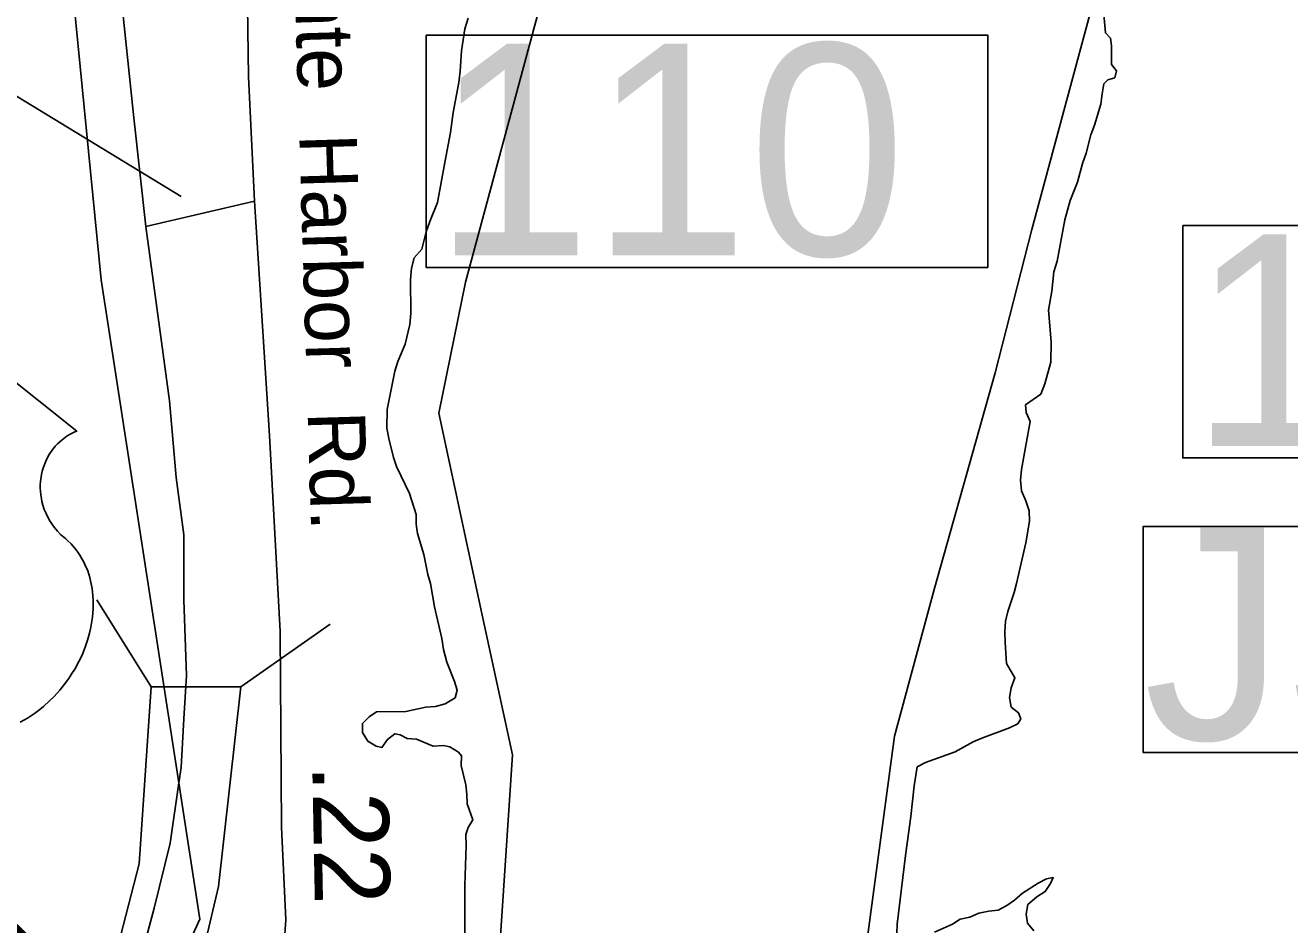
# Model space of a CAD drawing. Extents: x 2290055 to 2389491, y 66597 to 237875.
# Drawn here: x 2315029 to 2317120, y 181498 to 182985 of the extents above; entities that cross this region are included whole.
import ezdxf

# ---------------------------------------------------------------- set-up
doc = ezdxf.new("R2010")
doc.units = 0
for name, color, linetype in [('Exist Boundary Political City Limit New', 7, 'Continuous'), ('Exist Boundary Political Urban Extension UEB', 7, 'Continuous'), ('Exist Hydrographic Buffer Line', 7, 'Continuous'), ('Exist Hydrographic River Shore', 7, 'Continuous'), ('Exist Road Non-System Structure Non-Sys Other Number Label', 7, 'Continuous'), ('Exist Road Primary US Mileage Hundredths English Label', 7, 'Continuous'), ('Exist Road Primary US Shield CELL', 7, 'Continuous'), ('Exist Road Primary US Structure Standard Bridge CELL', 7, 'Continuous'), ('Exist Road Primary US Structure Standard Bridge Number Label', 7, 'Continuous'), ('Exist Road Primary US UnDivided 4 Lane Attributed', 7, 'Continuous'), ('Exist Road Secondary Mileage Hundredths English Label', 7, 'Continuous'), ('Exist Road Secondary Type 51 Attributed', 7, 'Continuous'), ('Exist Road Secondary Type 51 Label', 7, 'Continuous'), ('Exist Road Secondary Type 51 Number Label', 7, 'Continuous'), ('Map Preparation Boundary City Limit Buffer Line', 7, 'Continuous')]:
    doc.layers.add(name, color=color, linetype=linetype)

msp = doc.modelspace()

# ---------------------------------------------------------------- linework, layer by layer
at = {"layer": 'Exist Boundary Political City Limit New'}
msp.add_lwpolyline([(2316416.5, 181436.2), (2316467, 181809.6), (2316532.5, 182051.8), (2316633.2, 182410.1), (2316693.8, 182647.2), (2316865.2, 183283), (2316995.5, 183732.8), (2317061.8, 183852.7), (2317086.5, 183904.3), (2317129.8, 183974.6), (2317367, 184331.3), (2317578, 184214.4), (2317774.2, 184559.5), (2317867.2, 184695.9), (2317881.8, 184869.5), (2317954, 185016.3)], dxfattribs=at)
at = {"layer": 'Exist Boundary Political Urban Extension UEB'}
for points in [[(2314307.8, 187086.1), (2315006, 186951.8), (2315025.2, 184952.6), (2315030, 184236.5), (2315078.1, 183342.6), (2315154.9, 182564), (2315283.4, 181732.3)], [(2315283.4, 181732.3), (2315318.3, 181506.8), (2315139.4, 181115.3)]]:
    msp.add_lwpolyline(points, dxfattribs=at)
at = {"layer": 'Exist Hydrographic Buffer Line'}
msp.add_lwpolyline([(2315799.5, 181238.1), (2315834.9, 181778.5), (2315786.2, 182004.3), (2315713.2, 182343.2), (2315757.5, 182560.2), (2315894.7, 183069.5)], dxfattribs=at)
at = {"layer": 'Exist Hydrographic River Shore'}
for points in [[(2316471.2, 181498.5), (2316484.7, 181612), (2316494, 181676.6), (2316499.5, 181727.5), (2316504.5, 181758.6), (2316518.2, 181765.6), (2316567, 181783.4), (2316596.7, 181800), (2316611, 181806.1), (2316656.7, 181823), (2316670.5, 181829.8), (2316675.7, 181837.9), (2316671.7, 181847.9), (2316659.5, 181857.6), (2316656.7, 181873.6), (2316659.5, 181889.5), (2316666, 181905.6), (2316652, 181929.6), (2316649.5, 181964.5), (2316649.2, 181981.9), (2316650.5, 181999.4), (2316654, 182015.6), (2316664.7, 182047.2), (2316668.5, 182061.9), (2316684.2, 182129.2), (2316690, 182165.1), (2316689.2, 182181.7), (2316684, 182198.4), (2316676.7, 182214.8), (2316675, 182232.5), (2316676.7, 182250.3), (2316691, 182329.7), (2316684.5, 182344.7), (2316683.5, 182357.2), (2316708.5, 182375.1), (2316715.5, 182391.9), (2316725.2, 182427.5), (2316725.7, 182461.5), (2316721.5, 182513.5), (2316726.7, 182544.9), (2316730, 182577.2), (2316736, 182594.8), (2316748.7, 182662.9), (2316757.5, 182695.3), (2316769.2, 182725.3), (2316777.7, 182756.4), (2316783.5, 182773.1), (2316791.2, 182803.4), (2316797.5, 182819.6), (2316808, 182854.4), (2316810, 182871.4), (2316813, 182887.8), (2316819.7, 182894.7), (2316831, 182897.9), (2316833.7, 182909.6), (2316825.7, 182919.9), (2316825.7, 182951), (2316823.7, 182963.7), (2316815.5, 182972.1), (2316812.2, 183008.4)], [(2315761.5, 182996.5), (2315756.2, 182978.9), (2315750.5, 182942.6), (2315748.5, 182908.9), (2315746.2, 182890.4), (2315737, 182840.4), (2315732.7, 182807.3), (2315723, 182757.7), (2315711.2, 182691.7), (2315698.2, 182660.2), (2315692.2, 182643.5), (2315685, 182614.5), (2315672.7, 182600.5), (2315668, 182583.1), (2315666.5, 182564.7), (2315667.2, 182508.3), (2315665.2, 182489.8), (2315657.5, 182457.7), (2315645.5, 182428.6), (2315640.5, 182412.8), (2315627.7, 182349.4), (2315627.5, 182318.7), (2315630.7, 182301.7), (2315638.5, 182270.2), (2315643, 182255.4), (2315665, 182210.4), (2315675.5, 182176), (2315675.7, 182159.9), (2315678, 182144.7), (2315688.5, 182110), (2315695.2, 182076.7), (2315699.2, 182061.7), (2315706, 182023.2), (2315718, 181971.1), (2315721, 181952.8), (2315726.5, 181931.5), (2315739, 181900), (2315743.5, 181885.3), (2315740.5, 181872.8), (2315723.7, 181863), (2315708, 181858.4), (2315692, 181857.6), (2315658.5, 181850.1), (2315610.2, 181849.4), (2315598, 181841.2), (2315587.2, 181830.1), (2315587, 181815.5), (2315596, 181801), (2315609.5, 181793.1), (2315619, 181790.9), (2315628.2, 181804.1), (2315640.5, 181813.5), (2315649.2, 181811.4), (2315661, 181805.5), (2315676.2, 181804.3), (2315704, 181792.7), (2315721, 181793.8), (2315731.7, 181792), (2315745.7, 181783.1), (2315750.5, 181777), (2315750, 181760.8), (2315757.7, 181728.8), (2315759.7, 181713.7), (2315760, 181697.5), (2315769.2, 181671.3), (2315761.7, 181658.2), (2315758, 181646.9)], [(2315758, 181646.9), (2315758.2, 181628.9), (2315756.5, 181562.7), (2315756.2, 181476)], [(2316532.7, 181485.1), (2316562.5, 181498.8), (2316575.2, 181506.9), (2316591.5, 181510.2), (2316606.5, 181516.7), (2316622.7, 181519.8), (2316638.2, 181521.5), (2316652.7, 181529.3), (2316665.2, 181538.1), (2316678.5, 181550), (2316704.5, 181566.4), (2316718.2, 181573.5), (2316729, 181575.9), (2316724.5, 181565.7), (2316716, 181552.5), (2316702, 181543.7), (2316687.5, 181531.1), (2316684.7, 181515.1), (2316686.5, 181500.1), (2316697, 181487.4)], [(2316471.2, 181498.5), (2316470.5, 181483.1)]]:
    msp.add_lwpolyline(points, dxfattribs=at)
at = {"layer": 'Exist Road Non-System Structure Non-Sys Other Number Label'}
msp.add_lwpolyline([(2317801.2, 182156.1), (2316878, 182156.1), (2316878, 181782.3), (2317801.2, 181782.3)], close=True, dxfattribs=at)
at = {"layer": 'Exist Road Primary US Shield CELL'}
msp.add_lwpolyline([(2314985.9, 182416.1), (2315114.5, 182313.6), (2315111.5, 182312.5), (2315104.5, 182309.1), (2315098.9, 182305.8), (2315090.1, 182299.6), (2315086.3, 182296.1), (2315082.5, 182292.6), (2315079, 182288.8), (2315075.9, 182285.2), (2315072.2, 182280), (2315068.9, 182274.9), (2315065.6, 182269.2), (2315063.2, 182264.2), (2315059.3, 182253.9), (2315057.4, 182247.3), (2315056.1, 182241.8), (2315054.6, 182230.3), (2315054.2, 182224.9), (2315054.2, 182219.5), (2315054.5, 182213.8), (2315055.1, 182208.3), (2315056.1, 182202.6), (2315057, 182197.6), (2315058.6, 182191.4), (2315060.8, 182184.3), (2315063.7, 182177.4), (2315069.5, 182166.2), (2315077.1, 182154.8), (2315082.5, 182148.4), (2315087.8, 182142.9), (2315095.7, 182136.3), (2315100, 182132.5), (2315105, 182127.5), (2315113, 182118.2), (2315116.3, 182113.8), (2315119.6, 182108.8), (2315122.6, 182103.7), (2315125.7, 182098.3), (2315128.1, 182093.5), (2315132.6, 182082.5), (2315135.9, 182071.7), (2315137.4, 182066.1), (2315139.8, 182053.5), (2315140.7, 182047.3), (2315141.7, 182035), (2315141.8, 182020.1), (2315140.6, 182005.9), (2315138, 181989.5), (2315135.8, 181979.6), (2315132.4, 181968.1), (2315129.1, 181958.1), (2315123.2, 181943.5), (2315118, 181932.8), (2315111.3, 181920.4), (2315106.6, 181912.9), (2315101.3, 181904.8), (2315094.5, 181895.5), (2315086.6, 181885.7), (2315077.1, 181875.2), (2315069.4, 181867.6), (2315059.4, 181858.6), (2315053.3, 181853.6), (2315044.7, 181847.1), (2315032.8, 181839.1), (2315021.1, 181832.4)], dxfattribs=at)
at = {"layer": 'Exist Road Primary US Structure Standard Bridge CELL'}
for p, q in [((2315237.7, 181890.7), (2315147.9, 182035)), ((2315385.7, 181891.1), (2315533.3, 181994.8))]:
    msp.add_line(p, q, dxfattribs=at)
msp.add_lwpolyline([(2314789.5, 179807.9), (2314958.1, 179798.1), (2315022.4, 180180.2), (2315134.6, 180651.8), (2315348.8, 181560.7), (2315385.7, 181891.1), (2315237.7, 181890.7), (2315217.9, 181598.2), (2314955.9, 180585.9), (2314853.8, 180186.6), (2314823.4, 179980)], close=True, dxfattribs=at)
at = {"layer": 'Exist Road Primary US Structure Standard Bridge Number Label'}
for points in [[(2315692.1, 182968.5), (2316621.1, 182968.5), (2316621.1, 182584.4), (2315692.1, 182584.4)], [(2316943.3, 182653.5), (2317872.3, 182653.5), (2317872.3, 182269.4), (2316943.3, 182269.4)]]:
    msp.add_lwpolyline(points, close=True, dxfattribs=at)
at = {"layer": 'Exist Road Primary US UnDivided 4 Lane Attributed'}
for points in [[(2315228.6, 182652.1), (2315208.9, 182831.9), (2315191.9, 182994.7), (2315177.9, 183148.3), (2315159.7, 183319.2), (2315148.4, 183594)], [(2315070.3, 180837.2), (2315096.1, 180941.2), (2315115, 181015.6), (2315119, 181032.1), (2315130.2, 181077.8), (2315139.4, 181115.3), (2315206.6, 181391.1), (2315242.4, 181525.2), (2315269.2, 181632.5), (2315283.4, 181732.3), (2315287.1, 181757.7), (2315291.5, 181838.2), (2315296, 181909.7), (2315291.5, 182034.9), (2315291.5, 182142.2), (2315278.9, 182237.1), (2315267.6, 182363.8), (2315241.1, 182562.8), (2315228.6, 182652.1)]]:
    msp.add_lwpolyline(points, dxfattribs=at)
at = {"layer": 'Exist Road Secondary Type 51 Attributed'}
msp.add_line((2315228.6, 182652.1), (2315408.2, 182694.2), dxfattribs=at)
for points in [[(2315269.7, 183604.6), (2315298, 183562.5), (2315321.5, 183513.7), (2315349.8, 183433.6), (2315385.5, 183294), (2315396.2, 183055.4), (2315398.6, 182899.5), (2315408.2, 182694.2)], [(2315408.2, 182694.2), (2315433.2, 182306.7), (2315451, 181982.7), (2315453.3, 181658.7), (2315460, 181506), (2315457.7, 181465.8), (2315453.3, 181427.8)]]:
    msp.add_lwpolyline(points, dxfattribs=at)
at = {"layer": 'Exist Road Secondary Type 51 Number Label'}
msp.add_line((2315287.2, 182701.5), (2314910.2, 182931.5), dxfattribs=at)
at = {"layer": 'Map Preparation Boundary City Limit Buffer Line'}
msp.add_lwpolyline([(2316416.5, 181436.2), (2316467, 181809.6), (2316532.5, 182051.8), (2316633.2, 182410.1), (2316693.8, 182647.2), (2316865.2, 183283), (2316995.5, 183732.8), (2317061.8, 183852.7), (2317086.5, 183904.3), (2317129.8, 183974.6), (2317367, 184331.3), (2317578, 184214.4), (2317774.2, 184559.5), (2317867.2, 184695.9), (2317881.8, 184869.5), (2317954, 185016.3)], dxfattribs=at)

# ---------------------------------------------------------------- texts
at = {"layer": 'Exist Road Non-System Structure Non-Sys Other Number Label'}
msp.add_text('J36', height=350, dxfattribs=at).set_placement((2316878.5, 181803.9))
at = {"layer": 'Exist Road Primary US Mileage Hundredths English Label'}
msp.add_text('.57', height=125, rotation=76.291, dxfattribs=at).set_placement((2315071.7, 181255))
at = {"layer": 'Exist Road Primary US Structure Standard Bridge Number Label'}
for s, p in [('110', (2315704.6, 182604.2)), ('111', (2316955.9, 182289.2))]:
    msp.add_text(s, height=350, dxfattribs=at).set_placement(p)
at = {"layer": 'Exist Road Secondary Mileage Hundredths English Label'}
msp.add_text('.22', height=125, rotation=271.0872, dxfattribs=at).set_placement((2315503.9, 181762.5))
at = {"layer": 'Exist Road Secondary Type 51 Label'}
msp.add_text('Pointe  Harbor  Rd.', height=95, rotation=271.7276, dxfattribs=at).set_placement((2315469.4, 183235))

doc.saveas('drawing.dxf')
